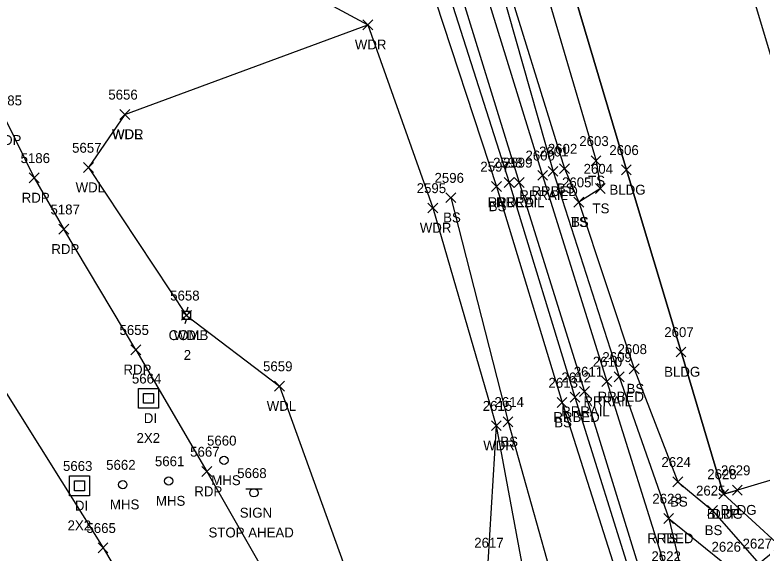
# Model space of a CAD drawing. Extents: x 1462668 to 1465147, y 550359 to 557351.
# Drawn here: x 1464077.3 to 1464228.3, y 553942.7 to 554051.5 of the extents above; entities that cross this region are included whole.
import ezdxf

# ---------------------------------------------------------------- set-up
doc = ezdxf.new("R2010")
doc.units = 0
for name, color, linetype in [('D_A', 7, 'Continuous'), ('D_C', 7, 'Continuous'), ('D_I', 7, 'Continuous'), ('DS', 7, 'Continuous'), ('L_A', 7, 'Continuous'), ('L_I', 7, 'Continuous'), ('L_TIC', 7, 'Continuous'), ('LAWA', 7, 'Continuous'), ('LBC', 7, 'Continuous'), ('LELB', 7, 'Continuous'), ('Level 6', 7, 'Continuous'), ('P_A', 7, 'Continuous'), ('P_I', 7, 'Continuous'), ('P_TIC', 7, 'Continuous'), ('PET', 7, 'Continuous'), ('R_A', 7, 'Continuous'), ('R_I', 7, 'Continuous'), ('R_TIC', 7, 'Continuous'), ('RDP', 7, 'Continuous'), ('RR', 7, 'Continuous'), ('RRB', 7, 'Continuous'), ('S_A', 7, 'Continuous'), ('S_C', 7, 'Continuous'), ('S_I', 7, 'Continuous'), ('SSGN', 7, 'Continuous'), ('U_A', 7, 'Continuous'), ('U_C', 7, 'Continuous'), ('U_I', 7, 'Continuous'), ('UP', 7, 'Continuous'), ('USMH', 7, 'Continuous')]:
    doc.layers.add(name, color=color, linetype=linetype)

msp = doc.modelspace()

# ---------------------------------------------------------------- linework, layer by layer
at = {"layer": 'DS'}
for p, q in [((1464102.27, 553975.99), (1464106.27, 553975.99)), ((1464102.27, 553971.99), (1464102.27, 553975.99)), ((1464106.27, 553975.99), (1464106.27, 553971.99)), ((1464103.27, 553972.99), (1464103.27, 553974.99)), ((1464103.27, 553974.99), (1464105.27, 553974.99)), ((1464104.28, 553973.99), (1464104.28, 553973.99)), ((1464104.28, 553973.99), (1464104.28, 553973.99)), ((1464105.27, 553974.99), (1464105.27, 553972.99)), ((1464105.27, 553972.99), (1464103.27, 553972.99)), ((1464106.27, 553971.99), (1464102.27, 553971.99)), ((1464088.34, 553958.32), (1464092.34, 553958.32)), ((1464088.34, 553954.32), (1464088.34, 553958.32)), ((1464089.34, 553955.32), (1464089.34, 553957.32)), ((1464089.34, 553957.32), (1464091.34, 553957.32)), ((1464091.34, 553957.32), (1464091.34, 553955.32)), ((1464092.34, 553958.32), (1464092.34, 553954.32)), ((1464090.35, 553956.32), (1464090.35, 553956.32)), ((1464090.35, 553956.32), (1464090.35, 553956.32)), ((1464092.34, 553954.32), (1464088.34, 553954.32)), ((1464091.34, 553955.32), (1464089.34, 553955.32))]:
    msp.add_line(p, q, dxfattribs=at)
at = {"layer": 'L_TIC'}
for points in [[(1464147.6, 554048.51), (1464149.6, 554050.51)], [(1464149.6, 554048.51), (1464147.6, 554050.51)], [(1464098.51, 554030.38), (1464100.51, 554032.38)], [(1464100.51, 554030.38), (1464098.51, 554032.38)], [(1464098.51, 554030.38), (1464100.51, 554032.38)], [(1464100.51, 554030.38), (1464098.51, 554032.38)], [(1464193.71, 554020.99), (1464195.71, 554022.99)], [(1464195.71, 554020.99), (1464193.71, 554022.99)], [(1464091.13, 554019.64), (1464093.13, 554021.64)], [(1464093.13, 554019.64), (1464091.13, 554021.64)], [(1464187.36, 554019.43), (1464189.36, 554021.43)], [(1464189.36, 554019.43), (1464187.36, 554021.43)], [(1464199.84, 554019.17), (1464201.84, 554021.17)], [(1464201.84, 554019.17), (1464199.84, 554021.17)], [(1464173.59, 554015.83), (1464175.59, 554017.83)], [(1464175.59, 554015.83), (1464173.59, 554017.83)], [(1464194.59, 554015.39), (1464196.59, 554017.39)], [(1464196.59, 554015.39), (1464194.59, 554017.39)], [(1464164.38, 554013.56), (1464166.38, 554015.56)], [(1464166.38, 554013.56), (1464164.38, 554015.56)], [(1464190.22, 554012.65), (1464192.22, 554014.65)], [(1464192.22, 554012.65), (1464190.22, 554014.65)], [(1464190.22, 554012.65), (1464192.22, 554014.65)], [(1464192.22, 554012.65), (1464190.22, 554014.65)], [(1464160.73, 554011.48), (1464162.73, 554013.48)], [(1464162.73, 554011.48), (1464160.73, 554013.48)], [(1464110.96, 553989.77), (1464112.96, 553991.77)], [(1464112.96, 553989.77), (1464110.96, 553991.77)], [(1464210.89, 553982.37), (1464212.89, 553984.37)], [(1464212.89, 553982.37), (1464210.89, 553984.37)], [(1464201.44, 553978.94), (1464203.44, 553980.94)], [(1464203.44, 553978.94), (1464201.44, 553980.94)], [(1464129.74, 553975.47), (1464131.74, 553977.47)], [(1464131.74, 553975.47), (1464129.74, 553977.47)], [(1464186.84, 553972.14), (1464188.84, 553974.14)], [(1464188.84, 553972.14), (1464186.84, 553974.14)], [(1464173.56, 553967.47), (1464175.56, 553969.47)], [(1464175.56, 553967.47), (1464173.56, 553969.47)], [(1464175.93, 553968.25), (1464177.93, 553970.25)], [(1464177.93, 553968.25), (1464175.93, 553970.25)], [(1464210.24, 553956.12), (1464212.24, 553958.12)], [(1464212.24, 553956.12), (1464210.24, 553958.12)], [(1464219.5, 553953.66), (1464221.5, 553955.66)], [(1464221.5, 553953.66), (1464219.5, 553955.66)], [(1464222.27, 553954.45), (1464224.27, 553956.45)], [(1464224.27, 553954.45), (1464222.27, 553956.45)], [(1464217.23, 553950.35), (1464219.23, 553952.35)], [(1464219.23, 553950.35), (1464217.23, 553952.35)], [(1464208.4, 553948.71), (1464210.4, 553950.71)], [(1464210.4, 553948.71), (1464208.4, 553950.71)]]:
    msp.add_lwpolyline(points, dxfattribs=at)
at = {"layer": 'LAWA'}
for points in [[(1464099.51, 554031.38), (1464148.6, 554049.51)], [(1464148.6, 554049.51), (1464161.73, 554012.48), (1464174.56, 553968.47), (1464181.41, 553931.42), (1464199.28, 553885.57), (1464217.7, 553828.08), (1464235.29, 553772.5), (1464241.51, 553754.09), (1464253.8, 553727.18), (1464243.79, 553726.13), (1464239.28, 553730.55)], [(1464099.51, 554031.38), (1464092.13, 554020.64), (1464111.96, 553990.77), (1464130.74, 553976.47), (1464152.35, 553916.59), (1464176.69, 553876.46), (1464196.29, 553844.68), (1464203.27, 553822.93), (1464218.54, 553781.59), (1464233.57, 553737.25)]]:
    msp.add_lwpolyline(points, dxfattribs=at)
at = {"layer": 'LBC'}
for points in [[(1464213.31, 554098.97), (1464233.11, 554032.79), (1464253.67, 553964.53)], [(1464180.42, 554089.09), (1464186.71, 554067.76), (1464200.84, 554020.17), (1464211.89, 553983.37), (1464220.5, 553954.66), (1464223.27, 553955.45)], [(1464253.67, 553964.53), (1464223.27, 553955.45)]]:
    msp.add_lwpolyline(points, dxfattribs=at)
at = {"layer": 'LELB'}
for points in [[(1464163.76, 554099.37), (1464174.95, 554063.81), (1464188.36, 554020.43), (1464191.22, 554013.65), (1464202.44, 553979.94), (1464211.24, 553957.12), (1464218.23, 553951.35), (1464227.63, 553940.64)], [(1464149.82, 554097.71), (1464160.82, 554058.94), (1464174.59, 554016.83), (1464187.84, 553973.14), (1464199.91, 553935.22), (1464213.64, 553890.92), (1464230.86, 553835.65), (1464248.36, 553780.09), (1464256.02, 553754.98), (1464244.97, 553761.44)], [(1464174.23, 554085.15), (1464181.79, 554066), (1464194.71, 554021.99), (1464195.59, 554016.39), (1464191.22, 554013.65)], [(1464165.38, 554014.56), (1464176.93, 553969.25), (1464187.8, 553930.58), (1464205.26, 553887.11), (1464221.31, 553832.58), (1464240.1, 553775.76), (1464244.97, 553761.44)], [(1464209.4, 553949.71), (1464221.41, 553939.99), (1464227.63, 553940.64), (1464231.91, 553944.1)]]:
    msp.add_lwpolyline(points, dxfattribs=at)
at = {"layer": 'Level 6'}
for points in [[(1464115.21, 554067.55), (1464148.6, 554049.51), (1464161.73, 554012.48), (1464174.56, 553968.47), (1464172.84, 553940.81)], [(1464253.67, 553964.53), (1464223.27, 553955.45), (1464220.5, 553954.66), (1464211.89, 553983.37), (1464200.84, 554020.17), (1464186.71, 554067.76)]]:
    msp.add_lwpolyline(points, dxfattribs=at)
at = {"layer": 'P_TIC'}
for points in [[(1464080.16, 554017.55), (1464082.16, 554019.55)], [(1464082.16, 554017.55), (1464080.16, 554019.55)], [(1464086.15, 554007.17), (1464088.15, 554009.17)], [(1464088.15, 554007.17), (1464086.15, 554009.17)], [(1464100.72, 553982.81), (1464102.72, 553984.81)], [(1464102.72, 553982.81), (1464100.72, 553984.81)], [(1464115.04, 553958.2), (1464117.04, 553960.2)], [(1464117.04, 553958.2), (1464115.04, 553960.2)], [(1464094.08, 553942.78), (1464096.08, 553944.78)], [(1464096.08, 553942.78), (1464094.08, 553944.78)]]:
    msp.add_lwpolyline(points, dxfattribs=at)
at = {"layer": 'PET'}
for points in [[(1464271.43, 554126.3), (1464242.99, 554122.04), (1464216.98, 554118.57), (1464173.15, 554112.87), (1464141.36, 554108.98), (1464113.56, 554105.05), (1464100.08, 554101.31), (1464092.34, 554097.29), (1464088.98, 554095.06), (1464085.8, 554092.06), (1464080.58, 554086.95), (1464078.69, 554084.98), (1464075, 554079.06), (1464072.17, 554070.7), (1464070.1, 554059.59), (1464069.93, 554049.23), (1464071.81, 554039.5), (1464075.45, 554030.21), (1464081.16, 554018.55), (1464087.15, 554008.17)], [(1464101.72, 553983.81), (1464087.15, 554008.17)], [(1464101.72, 553983.81), (1464116.04, 553959.2), (1464143.29, 553911.56), (1464171.77, 553859.66), (1464193.18, 553817.7), (1464211.26, 553778.84), (1464228.37, 553730.91), (1464231.28, 553717.72), (1464231.38, 553705.2), (1464226.46, 553688.72), (1464218.86, 553676.53), (1464210.95, 553669.79), (1464199.51, 553662.61), (1464183.2, 553656.46), (1464152.58, 553648.55)], [(1464073.81, 553977.7), (1464095.08, 553943.78), (1464104.74, 553927.43), (1464123.47, 553898.39), (1464154.67, 553843.08), (1464157.11, 553838.3), (1464172.81, 553807.24), (1464190.16, 553769.74), (1464204.88, 553730.77), (1464208.27, 553717.31), (1464207.79, 553703.89), (1464202.17, 553692), (1464192.02, 553684.3), (1464178.63, 553680.26), (1464149, 553674.16)]]:
    msp.add_lwpolyline(points, dxfattribs=at)
at = {"layer": 'R_TIC'}
for points in [[(1464185.02, 554018.88), (1464187.02, 554020.88)], [(1464187.02, 554018.88), (1464185.02, 554020.88)], [(1464182.92, 554018.07), (1464184.92, 554020.07)], [(1464184.92, 554018.07), (1464182.92, 554020.07)], [(1464176.17, 554016.63), (1464178.17, 554018.63)], [(1464178.17, 554016.63), (1464176.17, 554018.63)], [(1464178.18, 554016.63), (1464180.18, 554018.63)], [(1464180.18, 554016.63), (1464178.18, 554018.63)], [(1464195.89, 553976.39), (1464197.89, 553978.39)], [(1464197.89, 553976.39), (1464195.89, 553978.39)], [(1464198.38, 553977.33), (1464200.38, 553979.33)], [(1464200.38, 553977.33), (1464198.38, 553979.33)], [(1464189.46, 553973.22), (1464191.46, 553975.22)], [(1464191.46, 553973.22), (1464189.46, 553975.22)], [(1464191.39, 553974.37), (1464193.39, 553976.37)], [(1464193.39, 553974.37), (1464191.39, 553976.37)], [(1464219.5, 553953.66), (1464221.5, 553955.66)], [(1464221.5, 553953.66), (1464219.5, 553955.66)], [(1464208.4, 553948.71), (1464210.4, 553950.71)], [(1464210.4, 553948.71), (1464208.4, 553950.71)]]:
    msp.add_lwpolyline(points, dxfattribs=at)
at = {"layer": 'RDP'}
msp.add_lwpolyline([(1464220.5, 553954.66), (1464231.91, 553944.1), (1464235.97, 553936.39)], dxfattribs=at)
at = {"layer": 'RR'}
for points in [[(1464154.28, 554097.88), (1464165.91, 554060.67), (1464179.18, 554017.63), (1464192.39, 553975.37), (1464204.49, 553936.13), (1464218.06, 553892.73), (1464235.46, 553837.34), (1464253.11, 553781.21), (1464266.29, 553739.57), (1464273.1, 553717.55), (1464293.09, 553653.68), (1464309.88, 553600.87), (1464324.56, 553553.94), (1464342.17, 553498.07)], [(1464159.2, 554098.67), (1464170.62, 554062.01), (1464183.92, 554019.07), (1464196.89, 553977.39), (1464209.21, 553938.08), (1464222.64, 553894.36), (1464240.12, 553839.14), (1464257.79, 553782.62), (1464270.96, 553740.9), (1464277.93, 553719.15), (1464297.82, 553655.4), (1464314.57, 553602.42), (1464329.23, 553555.38), (1464346.96, 553499.53)]]:
    msp.add_lwpolyline(points, dxfattribs=at)
at = {"layer": 'RRB'}
for points in [[(1464161.71, 554099.45), (1464173.81, 554063.1), (1464186.02, 554019.88), (1464199.38, 553978.33), (1464209.4, 553949.71), (1464214.23, 553929.59), (1464224.65, 553895.04), (1464242.27, 553839.51), (1464259.34, 553783.49), (1464272.85, 553741.47), (1464279.49, 553719.79), (1464299.3, 553656.24), (1464316.44, 553603.18), (1464331.59, 553556.58), (1464345.31, 553519.91), (1464352.28, 553501.12)], [(1464151.79, 554097.77), (1464163.73, 554059.7), (1464177.17, 554017.63), (1464190.46, 553974.22), (1464202.51, 553935.73), (1464215.79, 553891.79), (1464232.83, 553836.51), (1464250.85, 553780.59), (1464262.35, 553738.51), (1464269.73, 553716.51), (1464275.24, 553698.12), (1464287.03, 553660.88), (1464293.5, 553639.16), (1464306.31, 553607.26), (1464308.6, 553599.83), (1464319.37, 553564.19), (1464320.57, 553552.86), (1464339.05, 553497.3)]]:
    msp.add_lwpolyline(points, dxfattribs=at)
at = {"layer": 'SSGN'}
for p, q in [((1464123.93, 553955.74), (1464127.26, 553955.74)), ((1464125.57, 553954.9), (1464125.57, 553954.9))]:
    msp.add_line(p, q, dxfattribs=at)
msp.add_circle((1464125.57, 553954.9), 0.833, dxfattribs=at)
at = {"layer": 'UP'}
for p, q in [((1464112.21, 553992.43), (1464111.96, 553991.6)), ((1464111.12, 553989.93), (1464111.12, 553991.6)), ((1464111.12, 553991.6), (1464112.79, 553991.6)), ((1464111.96, 553990.77), (1464111.96, 553990.77)), ((1464112.79, 553991.6), (1464112.79, 553989.93)), ((1464112.79, 553989.93), (1464111.12, 553989.93)), ((1464111.71, 553989.1), (1464111.96, 553989.93))]:
    msp.add_line(p, q, dxfattribs=at)
msp.add_circle((1464111.96, 553990.77), 0.833, dxfattribs=at)
at = {"layer": 'USMH'}
for p, q in [((1464119.54, 553961.45), (1464119.54, 553961.45)), ((1464120.37, 553961.45), (1464120.37, 553961.45)), ((1464108.36, 553957.28), (1464108.36, 553957.28)), ((1464109.19, 553957.28), (1464109.19, 553957.28)), ((1464099.07, 553956.55), (1464099.07, 553956.55)), ((1464099.9, 553956.55), (1464099.9, 553956.55))]:
    msp.add_line(p, q, dxfattribs=at)
for centre in [(1464119.54, 553961.45), (1464099.07, 553956.55), (1464108.36, 553957.28)]:
    msp.add_circle(centre, 0.833, dxfattribs=at)

# ---------------------------------------------------------------- texts
at = {"layer": 'D_A'}
for p in [(1464103.33, 553968.99), (1464089.4, 553951.32)]:
    msp.add_text('DI', height=2, dxfattribs=at).set_placement(p)
at = {"layer": 'D_C'}
for p in [(1464101.85, 553964.99), (1464087.92, 553947.32)]:
    msp.add_text('2X2', height=2, dxfattribs=at).set_placement(p)
at = {"layer": 'D_I'}
for s, p in [('5664', (1464100.92, 553976.99)), ('5663', (1464086.99, 553959.32))]:
    msp.add_text(s, height=2, dxfattribs=at).set_placement(p)
at = {"layer": 'L_A'}
for s, p in [('WDR', (1464145.97, 554044.51)), ('WDR', (1464096.88, 554026.38)), ('WDL', (1464096.93, 554026.38)), ('TS', (1464193.12, 554016.99)), ('WDL', (1464089.55, 554015.64)), ('BS', (1464186.8, 554015.43)), ('BLDG', (1464197.43, 554015.17)), ('BS', (1464173.03, 554011.83)), ('TS', (1464194, 554011.39)), ('BS', (1464163.82, 554009.56)), ('TS', (1464189.63, 554008.65)), ('BS', (1464189.67, 554008.65)), ('WDR', (1464159.1, 554007.48)), ('WDL', (1464109.37, 553985.77)), ('BLDG', (1464208.48, 553978.37)), ('BS', (1464200.88, 553974.94)), ('WDL', (1464128.16, 553971.47)), ('BS', (1464186.28, 553968.14)), ('BS', (1464175.38, 553964.25)), ('WDR', (1464171.92, 553963.47)), ('BS', (1464209.68, 553952.12)), ('BLDG', (1464217.09, 553949.66)), ('BLDG', (1464219.86, 553950.45)), ('BS', (1464216.67, 553946.35)), ('TS', (1464207.81, 553944.71))]:
    msp.add_text(s, height=2, dxfattribs=at).set_placement(p)
at = {"layer": 'L_I'}
for s, p in [('5656', (1464096.15, 554034.38)), ('5656', (1464096.15, 554034.38)), ('2603', (1464191.33, 554024.99)), ('5657', (1464088.83, 554023.64)), ('2602', (1464184.97, 554023.43)), ('2606', (1464197.4, 554023.17)), ('2597', (1464171.33, 554019.83)), ('2604', (1464192.2, 554019.39)), ('2596', (1464162.07, 554017.56)), ('2595', (1464158.47, 554015.48)), ('2605', (1464187.84, 554016.65)), ('2605', (1464187.84, 554016.65)), ('5658', (1464108.65, 553993.77)), ('2607', (1464208.5, 553986.37)), ('2608', (1464199.06, 553982.94)), ('5659', (1464127.42, 553979.47)), ('2613', (1464185.1, 553976.14)), ('2614', (1464174.19, 553972.25)), ('2615', (1464171.82, 553971.47)), ('2624', (1464207.93, 553960.12)), ('2629', (1464219.96, 553958.45)), ('2628', (1464217.19, 553957.66)), ('2625', (1464214.92, 553954.35)), ('2623', (1464206.09, 553952.71)), ('2617', (1464170.1, 553943.81)), ('2626', (1464218.05, 553942.99)), ('2627', (1464224.32, 553943.64)), ('2627', (1464224.32, 553943.64))]:
    msp.add_text(s, height=2, dxfattribs=at).set_placement(p)
at = {"layer": 'P_A'}
for p in [(1464072.94, 554025.21), (1464078.65, 554013.55), (1464084.64, 554003.17), (1464099.21, 553978.81), (1464113.53, 553954.2)]:
    msp.add_text('RDP', height=2, dxfattribs=at).set_placement(p)
at = {"layer": 'P_I'}
for s, p in [('5185', (1464072.76, 554033.21)), ('5186', (1464078.42, 554021.55)), ('5187', (1464084.46, 554011.17)), ('5655', (1464098.41, 553986.81)), ('5667', (1464112.69, 553962.2)), ('5665', (1464091.73, 553946.78))]:
    msp.add_text(s, height=2, dxfattribs=at).set_placement(p)
at = {"layer": 'R_A'}
for s, p in [('RRRAIL', (1464179.21, 554014.07)), ('RRBED', (1464181.67, 554014.88)), ('RRBED', (1464172.81, 554012.63)), ('RRRAIL', (1464174.48, 554012.63)), ('RRBED', (1464195.03, 553973.33)), ('RRRAIL', (1464192.18, 553972.39)), ('RRRAIL', (1464187.68, 553970.37)), ('RRBED', (1464186.1, 553969.22)), ('DRP', (1464217.99, 553949.66)), ('RRBED', (1464205.05, 553944.71))]:
    msp.add_text(s, height=2, dxfattribs=at).set_placement(p)
at = {"layer": 'R_I'}
for s, p in [('2600', (1464180.45, 554022.07)), ('2601', (1464183.2, 554022.88)), ('2598', (1464173.91, 554020.63)), ('2599', (1464175.92, 554020.63)), ('2609', (1464195.99, 553981.33)), ('2610', (1464194.06, 553980.39)), ('2611', (1464190.21, 553978.37)), ('2612', (1464187.72, 553977.22)), ('2628', (1464217.19, 553957.66)), ('2623', (1464206.09, 553952.71)), ('2622', (1464205.91, 553941.08))]:
    msp.add_text(s, height=2, dxfattribs=at).set_placement(p)
at = {"layer": 'S_A'}
msp.add_text('SIGN', height=2, dxfattribs=at).set_placement((1464122.71, 553949.88))
at = {"layer": 'S_C'}
msp.add_text('STOP AHEAD', height=2, dxfattribs=at).set_placement((1464116.4, 553945.88))
at = {"layer": 'S_I'}
msp.add_text('5668', height=2, dxfattribs=at).set_placement((1464122.2, 553957.88))
at = {"layer": 'U_A'}
for s, p in [('COMB', (1464108.34, 553985.77)), ('MHS', (1464116.96, 553956.45)), ('MHS', (1464105.77, 553952.28)), ('MHS', (1464096.48, 553951.55))]:
    msp.add_text(s, height=2, dxfattribs=at).set_placement(p)
at = {"layer": 'U_C'}
msp.add_text('2', height=2, dxfattribs=at).set_placement((1464111.39, 553981.77))
at = {"layer": 'U_I'}
for s, p in [('5658', (1464108.65, 553993.77)), ('5660', (1464116.1, 553964.45)), ('5661', (1464105.57, 553960.28)), ('5662', (1464095.71, 553959.55))]:
    msp.add_text(s, height=2, dxfattribs=at).set_placement(p)

doc.saveas('drawing.dxf')
